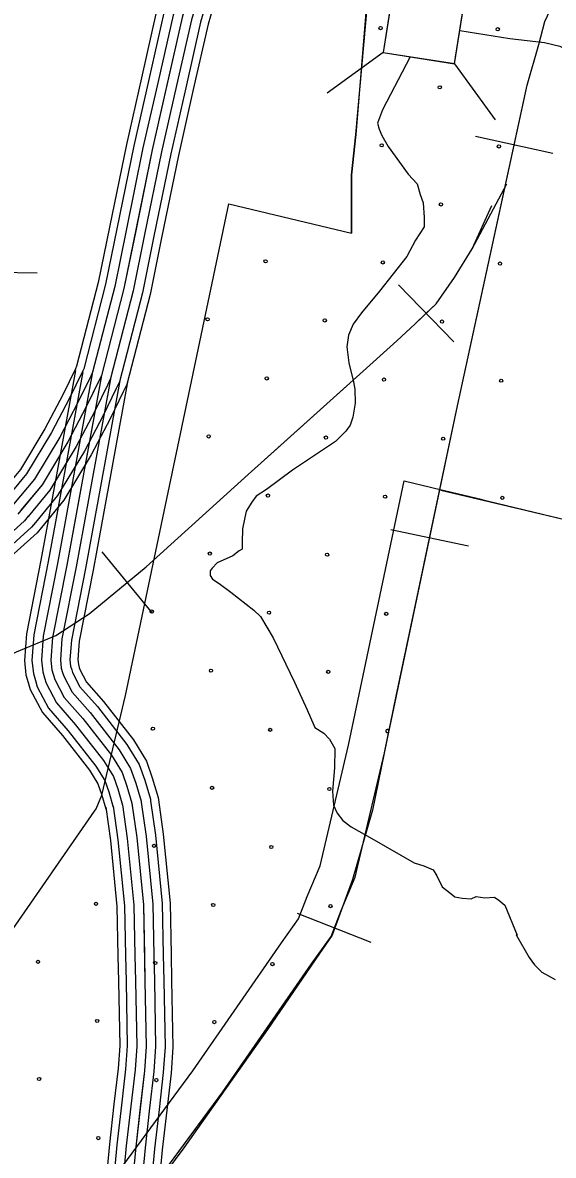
# Model space of a CAD drawing. Extents: x 1551132 to 1791609, y 378168 to 563823.
# Drawn here: x 1607771 to 1609512, y 433242 to 436961 of the extents above; entities that cross this region are included whole.
import ezdxf

# ---------------------------------------------------------------- set-up
doc = ezdxf.new("R2010")
doc.units = 0
for name, color, linetype in [('DESIGN - CONTOURS - Intermediate with optional Text', 7, 'Continuous'), ('DESIGN - EROSION CONTROL - Devices', 7, 'Continuous'), ('DESIGN - SCRATCH - User 1', 7, 'Continuous'), ('DESIGN - TRAFFIC CONTROL PERMANENT - Signalization', 7, 'Continuous'), ('DESIGN - TRANSPORTATION - Shoulder Lines', 7, 'Continuous'), ('DESIGN - TRANSPORTATION - Text', 7, 'Continuous'), ('SURVEY - CONTROL with Text', 7, 'Continuous'), ('SURVEY - DRAINAGE - Area Shapes', 7, 'Continuous'), ('SURVEY - DRAINAGE - Storm Sewer', 7, 'Continuous'), ('SURVEY - VEGETATION - Features with Text', 7, 'Continuous')]:
    doc.layers.add(name, color=color, linetype=linetype)

msp = doc.modelspace()

# ---------------------------------------------------------------- linework, layer by layer
at = {"layer": 'DESIGN - CONTOURS - Intermediate with optional Text'}
for p, q in [((1609510.831, 436531.206), (1609256.779, 436586.466)), ((1609233.478, 435241.572), (1608979.051, 435295.073)), ((1608914.827, 433940.713), (1608672.866, 434035.857))]:
    msp.add_line(p, q, dxfattribs=at)
for points in [[(1608090.52, 432991.871), (1608427.754, 433450.066), (1608718.656, 433870.811), (1608782.905, 433960.455), (1608816.637, 434046.249), (1608862.386, 434155.393), (1608957.959, 434563.012), (1609197.504, 435702.242), (1609426.65, 436755.828), (1609465.049, 436888.399), (1609484.79, 436964.309), (1609511.248, 437022.377), (1609553.897, 437115.021), (1609631.745, 437259.842), (1609711.81, 437383.87), (1609914.197, 437649.194), (1610239.515, 438105.698), (1610506.867, 438465.957), (1610646.581, 438676.429), (1610776.686, 438883.252), (1610854.418, 439043.464), (1610934.333, 439209.477), (1611087.471, 439530.352)], [(1609383.809, 436558.84), (1609426.65, 436755.828), (1609465.049, 436888.399), (1609484.79, 436964.309), (1609511.248, 437022.377), (1609553.897, 437115.021), (1609589.955, 437182.106)], [(1609243.537, 435913.898), (1609383.809, 436558.84)], [(1609106.265, 435268.323), (1609197.504, 435702.242), (1609243.537, 435913.898)], [(1608970.451, 434622.431), (1609106.265, 435268.323)], [(1608793.846, 433988.289), (1608816.637, 434046.249), (1608862.386, 434155.393), (1608957.959, 434563.012), (1608970.451, 434622.431)], [(1608422.838, 433443.391), (1608427.754, 433450.066), (1608718.656, 433870.811), (1608782.905, 433960.455), (1608793.846, 433988.289)], [(1608033.138, 432910.735), (1608090.52, 432991.871), (1608422.838, 433443.391)]]:
    msp.add_lwpolyline(points, dxfattribs=at)
at = {"layer": 'DESIGN - EROSION CONTROL - Devices'}
for centre in [(1608945.453, 436942.521), (1608945.453, 436942.521), (1609330.006, 436938.788), (1609330.006, 436938.788), (1609139.597, 436748.378), (1609139.597, 436748.378), (1608949.187, 436557.968), (1608949.187, 436557.968), (1609333.74, 436554.235), (1609333.74, 436554.235), (1609143.33, 436363.825), (1609143.33, 436363.825), (1608568.368, 436177.149), (1608568.368, 436177.149), (1608952.92, 436173.415), (1608952.92, 436173.415), (1609337.473, 436169.682), (1609337.473, 436169.682), (1608377.958, 435986.739), (1608377.958, 435986.739), (1608762.511, 435983.005), (1608762.511, 435983.005), (1609147.064, 435979.272), (1609147.064, 435979.272), (1608572.101, 435792.596), (1608572.101, 435792.596), (1608956.654, 435788.862), (1608956.654, 435788.862), (1609341.207, 435785.129), (1609341.207, 435785.129), (1608381.691, 435602.186), (1608381.691, 435602.186), (1608766.244, 435598.453), (1608766.244, 435598.453), (1609150.797, 435594.719), (1609150.797, 435594.719), (1608575.835, 435408.043), (1608575.835, 435408.043), (1608960.388, 435404.309), (1608960.388, 435404.309), (1609344.94, 435400.576), (1609344.94, 435400.576), (1608385.425, 435217.633), (1608385.425, 435217.633), (1608769.978, 435213.9), (1608769.978, 435213.9), (1608195.015, 435027.223), (1608195.015, 435027.223), (1608579.568, 435023.49), (1608579.568, 435023.49), (1608964.121, 435019.756), (1608964.121, 435019.756), (1608389.158, 434833.08), (1608389.158, 434833.08), (1608773.711, 434829.347), (1608773.711, 434829.347), (1608198.749, 434642.67), (1608198.749, 434642.67), (1608583.302, 434638.937), (1608583.302, 434638.937), (1608392.892, 434448.527), (1608392.892, 434448.527), (1608777.445, 434444.794), (1608777.445, 434444.794), (1608202.482, 434258.117), (1608202.482, 434258.117), (1608587.035, 434254.384), (1608587.035, 434254.384), (1608012.072, 434067.708), (1608012.072, 434067.708), (1608396.625, 434063.974), (1608396.625, 434063.974), (1608781.178, 434060.241), (1608781.178, 434060.241), (1607821.663, 433877.298), (1607821.663, 433877.298), (1608206.216, 433873.565), (1608206.216, 433873.565), (1608590.769, 433869.831), (1608590.769, 433869.831), (1608015.806, 433683.155), (1608015.806, 433683.155), (1608400.359, 433679.421), (1608400.359, 433679.421), (1607825.396, 433492.745), (1607825.396, 433492.745), (1608209.949, 433489.012), (1608209.949, 433489.012), (1608019.54, 433298.602), (1608019.54, 433298.602)]:
    msp.add_circle(centre, 5.28, dxfattribs=at)
msp.add_arc((1608967.855, 434635.203), 5.28, 21.851025, 314.824211, dxfattribs=at)
at = {"layer": 'DESIGN - SCRATCH - User 1'}
for points in [[(1608850.371, 436269.282), (1608850.296, 436460.487), (1608864.305, 436593.182), (1608903.262, 437033.035), (1608978.094, 437016.085), (1608954.094, 436862.106), (1609188.48, 436826.789), (1609225.188, 437061.295), (1608990.802, 437096.612), (1608978.094, 437020.327), (1608901.846, 437036.569), (1608942.77, 437555.249)], [(1604549.284, 428309.087), (1604955.858, 428708.106), (1605091.022, 428860.202), (1605141.095, 428916.912), (1605159.328, 428951.13), (1605283.792, 429165.744), (1605432.747, 429460.427), (1605973.835, 430624.982), (1606860.091, 432528.108), (1607060.228, 432950.661), (1607156.917, 433158.708), (1607263.565, 433329.871), (1607384.712, 433501.167), (1607719.196, 433955.646), (1608006.982, 434371.865), (1608012.881, 434380.107), (1608031.631, 434424.842), (1608108.329, 434751.942), (1608447.747, 436366.168)], [(1608447.747, 436366.168), (1608850.371, 436269.282)], [(1609748.841, 435281.657), (1609142.806, 435425.027)], [(1609118.714, 435333.449), (1608995.85, 434749.059), (1608918.752, 434375.532), (1608853.703, 434147.801), (1608786.246, 433964.655), (1608745.289, 433904.412), (1608574.235, 433654.988), (1608299.591, 433267.003), (1607993.623, 432853.709), (1607933.391, 432754.906), (1607887.617, 432660.929), (1607540.691, 431922.309), (1606822.749, 430394.477), (1606514.372, 429712.492), (1606292.727, 429248.596), (1606109.623, 428873.862), (1605955.434, 428584.687), (1605856.662, 428408.766), (1605668.749, 428201.519), (1605394.097, 427920.769), (1605104.995, 427629.178)]]:
    msp.add_lwpolyline(points, dxfattribs=at)
at = {"layer": 'DESIGN - TRAFFIC CONTROL PERMANENT - Signalization'}
msp.add_line((1607591.092, 436143.42), (1607819.151, 436139.45), dxfattribs=at)
at = {"layer": 'DESIGN - TRANSPORTATION - Shoulder Lines'}
for p, q in [((1609185.305, 435912.823), (1609004.743, 436099.903)), ((1608197.194, 435022.366), (1608031.948, 435223.104))]:
    msp.add_line(p, q, dxfattribs=at)
for points in [[(1609095.024, 436006.359), (1609127.431, 436037.643), (1609187.697, 436123.57), (1609245.995, 436217.523), (1609359.368, 436431.67)], [(1606263.431, 434490.717), (1606402.336, 434495.159), (1606532.058, 434527.093), (1607076.712, 434683.206), (1607461.178, 434791.884), (1607637.374, 434839.269), (1607751.58, 434894.92), (1607879.785, 434948.505), (1607990.032, 435020.207), (1608176.553, 435173.761), (1608511.562, 435477.011), (1608866.629, 435796.211), (1608999.026, 435915.923), (1609059.208, 435971.791), (1609127.431, 436037.643), (1609187.697, 436123.57), (1609245.995, 436217.523), (1609310.852, 436360.31)], [(1608606.635, 435562.48), (1608866.629, 435796.211), (1608999.026, 435915.923), (1609059.208, 435971.791), (1609095.024, 436006.359)], [(1608114.571, 435122.735), (1608176.553, 435173.761), (1608511.562, 435477.011), (1608606.635, 435562.48)], [(1607539.676, 434812.993), (1607637.374, 434839.269), (1607751.58, 434894.92), (1607879.785, 434948.505), (1607990.032, 435020.207), (1608114.571, 435122.735)]]:
    msp.add_lwpolyline(points, dxfattribs=at)
at = {"layer": 'DESIGN - TRANSPORTATION - Text'}
for points in [[(1609042.709, 436848.122), (1608952.019, 436674.618), (1608935.578, 436630.7), (1608941.386, 436610.599), (1608949.194, 436590.474), (1608970.852, 436554.173), (1609036.017, 436463.312), (1609065.716, 436430.936), (1609075.391, 436396.769), (1609085.124, 436368.61), (1609088.657, 436320.475), (1609088.366, 436290.416), (1609059.916, 436246.623), (1609031.375, 436192.805), (1608942.202, 436079.494), (1608883.47, 436007.95), (1608855.079, 435970.166), (1608840.721, 435934.24), (1608834.346, 435896.231), (1608841.838, 435844.046), (1608857.246, 435781.753), (1608861.012, 435757.669), (1608862.562, 435711.551), (1608854.104, 435665.55)], [(1608854.104, 435665.55), (1608845.846, 435639.582), (1608831.646, 435619.682), (1608797.289, 435585.972), (1608656.267, 435491.228), (1608571.594, 435427.977), (1608537.361, 435406.284), (1608523.153, 435386.392), (1608504.854, 435356.516), (1608492.279, 435298.531), (1608491.846, 435254.439), (1608491.629, 435232.396), (1608481.571, 435226.488), (1608461.396, 435210.662), (1608409.131, 435187.153), (1608392.948, 435169.286), (1608386.865, 435161.336), (1608386.181, 435145.211), (1608394.598, 435133.194), (1608416.472, 435118.943), (1608454.222, 435090.493), (1608529.703, 435031.591), (1608551.519, 435011.324), (1608592.86, 434940.747), (1608663.491, 434795.718), (1608704.64, 434705.108), (1608726.165, 434654.781), (1608730.09, 434646.723), (1608759.931, 434628.381), (1608777.747, 434608.155), (1608795.463, 434577.904), (1608794.838, 434513.778), (1608788.088, 434437.692), (1608791.638, 434391.558), (1608803.396, 434365.382), (1608821.171, 434341.148), (1608848.987, 434320.823), (1608916.66, 434282.047), (1609055.982, 434202.436), (1609087.898, 434192.086), (1609117.805, 434179.752), (1609129.613, 434159.594), (1609147.271, 434123.334), (1609171.112, 434105.051), (1609188.987, 434090.834), (1609212.961, 434086.575), (1609242.961, 434084.267), (1609259.044, 434092.117), (1609287.026, 434087.817), (1609319.059, 434089.484), (1609332.975, 434079.325), (1609352.825, 434063.083), (1609393.89, 433964.455), (1609389.907, 433966.505), (1609433.215, 433891.903), (1609450.989, 433867.67), (1609474.772, 433843.369), (1609518.562, 433818.868)]]:
    msp.add_lwpolyline(points, dxfattribs=at)
at = {"layer": 'SURVEY - CONTROL with Text'}
for points in [[(1609424.293, 439416.123), (1609362.203, 439309.137), (1609226.081, 439099.39), (1608972.337, 438705.588), (1608734.5, 438305.469), (1608680.101, 438182.299), (1608633.636, 438054.962), (1608542.396, 437784.238), (1608423.274, 437415.878), (1608294.81, 436977.567), (1608196.437, 436542.68), (1608103.697, 436087.643), (1608030.199, 435802.553), (1607980.183, 435699.333), (1607919.943, 435584.289), (1607835.186, 435443.676), (1607755.263, 435347.049)], [(1608289.643, 437268.241), (1608210.828, 436999.351), (1608161.129, 436779.662)], [(1608313.36, 437261.291), (1608234.77, 436993.142), (1608185.237, 436774.212)], [(1608343.109, 437252.566), (1608264.785, 436985.359), (1608215.478, 436767.37)], [(1608372.858, 437243.849), (1608294.81, 436977.567), (1608245.711, 436760.528)], [(1608402.607, 437235.132), (1608324.834, 436969.775), (1608275.943, 436753.686)], [(1608432.357, 437226.407), (1608354.85, 436961.992), (1608306.184, 436746.844)], [(1608457.031, 437219.173), (1608379.758, 436955.533), (1608331.267, 436741.169)], [(1608161.138, 436779.678), (1608111.655, 436560.906), (1608056.223, 436288.924)], [(1608185.246, 436774.228), (1608135.822, 436555.714), (1608080.439, 436283.99)], [(1608215.486, 436767.386), (1608166.129, 436549.197), (1608110.814, 436277.798)], [(1608245.719, 436760.545), (1608196.437, 436542.68), (1608141.188, 436271.607)], [(1608275.952, 436753.703), (1608226.744, 436536.164), (1608171.562, 436265.415)], [(1608306.193, 436746.861), (1608257.052, 436529.647), (1608201.936, 436259.223)], [(1608331.275, 436741.194), (1608282.193, 436524.238), (1608227.136, 436254.09)], [(1608056.232, 436288.94), (1608019.174, 436107.144), (1607948.392, 435832.578), (1607944.384, 435824.311)], [(1608080.448, 436284.007), (1608043.265, 436101.585), (1607971.708, 435824.02), (1607966.625, 435813.536)], [(1608110.822, 436277.815), (1608073.481, 436094.61), (1608000.949, 435813.286), (1607994.524, 435800.019)], [(1608141.196, 436271.623), (1608103.697, 436087.643), (1608030.199, 435802.553), (1608022.424, 435786.502)], [(1608171.571, 436265.432), (1608133.913, 436080.677), (1608059.448, 435791.819), (1608050.323, 435772.985)], [(1608201.945, 436259.24), (1608164.129, 436073.701), (1608088.689, 435781.085), (1608078.222, 435759.468)], [(1608227.144, 436254.106), (1608189.195, 436067.918), (1608112.955, 435772.185), (1608101.364, 435748.26)], [(1607944.384, 435824.328), (1607902.735, 435738.368), (1607844.336, 435626.823), (1607764.255, 435493.969), (1607698.839, 435414.884)], [(1607966.633, 435813.545), (1607924.809, 435727.242), (1607865.886, 435614.698), (1607784.471, 435479.636), (1607717.889, 435399.134)], [(1607994.524, 435800.028), (1607952.5, 435713.284), (1607892.91, 435599.497), (1607809.829, 435461.66), (1607741.772, 435379.375)], [(1607944.901, 435818.161), (1607854.919, 435326.323)], [(1608030.199, 435802.553), (1607916.234, 435179.62), (1607869.677, 434942.088), (1607864.26, 434868.061), (1607867.652, 434835.936), (1607877.052, 434803.693), (1607907.959, 434744.992), (1607968.699, 434675.69), (1608062.505, 434555.653), (1608097.463, 434498.869), (1608112.629, 434454.492), (1608129.579, 434398.066), (1608145.453, 434285.555), (1608167.269, 434064.724), (1608172.511, 433814.167), (1608176.435, 433599.703), (1608170.902, 433519.66), (1608142.119, 433269.761), (1608114.462, 432973.762)], [(1607969.208, 435813.711), (1607879.227, 435321.873)], [(1607999.708, 435808.128), (1607909.726, 435316.29)], [(1608030.199, 435802.553), (1607940.217, 435310.715)], [(1608022.424, 435786.511), (1607980.183, 435699.333), (1607919.943, 435584.289), (1607835.186, 435443.676), (1607765.663, 435359.616)], [(1608050.323, 435772.994), (1608007.866, 435685.383), (1607946.975, 435569.08), (1607860.544, 435425.693), (1607789.554, 435339.857)], [(1608060.69, 435796.978), (1607970.708, 435305.14)], [(1608091.189, 435791.394), (1608001.207, 435299.556)], [(1608116.48, 435786.769), (1608026.498, 435294.931)], [(1608078.214, 435759.477), (1608035.557, 435671.424), (1607974, 435553.879), (1607885.902, 435407.717), (1607813.437, 435320.098)], [(1608101.364, 435748.26), (1608058.523, 435659.849), (1607996.424, 435541.262), (1607906.935, 435392.8), (1607833.253, 435303.706)], [(1607789.554, 435339.874), (1607777.713, 435325.557), (1607642.482, 435203.337), (1607417.829, 435038.407), (1607395.038, 435021.79)], [(1607813.445, 435320.115), (1607800.17, 435304.064), (1607662.098, 435179.278), (1607436.137, 435013.382), (1607413.304, 434996.739)], [(1607854.919, 435326.332), (1607831.036, 435195.762), (1607783.579, 434953.639), (1607777.212, 434866.661), (1607782.229, 434819.11), (1607789.487, 434794.226)], [(1607879.227, 435321.89), (1607855.319, 435191.162), (1607808.12, 434950.347), (1607802.02, 434867.061), (1607806.578, 434823.902), (1607813.22, 434801.143)], [(1607909.726, 435316.307), (1607885.777, 435185.386), (1607838.894, 434946.213), (1607833.144, 434867.561), (1607837.119, 434829.919), (1607842.977, 434809.827)], [(1607833.261, 435303.723), (1607818.795, 435286.239), (1607678.373, 435159.327), (1607451.32, 434992.631), (1607428.446, 434975.956)], [(1607940.217, 435310.731), (1607916.234, 435179.62), (1607869.677, 434942.088), (1607864.26, 434868.061), (1607867.652, 434835.936), (1607872.735, 434818.51)], [(1607970.708, 435305.156), (1607946.692, 435173.853), (1607900.459, 434937.963), (1607895.376, 434868.561), (1607898.184, 434841.952), (1607902.493, 434827.194)], [(1608001.207, 435299.573), (1607977.149, 435168.078), (1607931.234, 434933.83), (1607926.5, 434869.061), (1607928.725, 434847.969), (1607932.25, 434835.877)], [(1608026.498, 435294.948), (1608002.416, 435163.294), (1607956.775, 434930.405), (1607952.316, 434869.478), (1607954.058, 434852.961), (1607956.941, 434843.077)], [(1607932.25, 434835.886), (1607934.825, 434827.052), (1607959.408, 434780.359), (1608016.473, 434715.241), (1608113.488, 434591.104), (1608153.887, 434525.478), (1608171.669, 434473.443), (1608190.336, 434411.3), (1608191.161, 434405.333)], [(1607956.933, 434843.077), (1607958.783, 434836.736), (1607980.749, 434795.026), (1608036.289, 434731.65), (1608134.629, 434605.813), (1608177.294, 434536.511), (1608196.161, 434481.301), (1608215.543, 434416.791), (1608216.635, 434408.841)], [(1607789.479, 434794.251), (1607796.253, 434771.025), (1607836.002, 434695.532), (1607901.876, 434620.363), (1607991.199, 434506.069), (1608018.54, 434461.659), (1608030.048, 434427.983), (1608044.597, 434379.557)], [(1607813.203, 434801.168), (1607819.278, 434780.334), (1607856.51, 434709.624), (1607920.925, 434636.139), (1608011.523, 434520.202), (1608041.039, 434472.259), (1608053.589, 434435.542), (1608068.822, 434384.832)], [(1607842.969, 434809.852), (1607848.169, 434792.018), (1607882.235, 434727.308), (1607944.808, 434655.914), (1608037.014, 434537.928), (1608069.247, 434485.568), (1608083.105, 434445.017), (1608099.196, 434391.449)], [(1607872.727, 434818.527), (1607877.052, 434803.693), (1607907.959, 434744.992), (1607968.699, 434675.69), (1608062.505, 434555.653), (1608097.463, 434498.869), (1608112.629, 434454.492), (1608129.579, 434398.066), (1608129.745, 434396.858)], [(1607902.484, 434827.202), (1607905.934, 434815.368), (1607933.684, 434762.675), (1607992.59, 434695.465), (1608087.996, 434573.379), (1608125.679, 434512.169), (1608142.153, 434463.968), (1608159.961, 434404.683), (1608160.453, 434401.091)], [(1608043.881, 434384.757), (1608059.339, 434275.229), (1608080.646, 434059.549), (1608084.038, 433897.261)], [(1608068.355, 434388.207), (1608083.88, 434278.171), (1608105.337, 434061.024), (1608108.754, 433897.778)], [(1608099.046, 434392.541), (1608114.671, 434281.863), (1608136.303, 434062.874), (1608139.745, 433898.428)], [(1608129.745, 434396.874), (1608145.453, 434285.555), (1608167.269, 434064.724), (1608170.736, 433899.078)], [(1608160.445, 434401.208), (1608176.236, 434289.246), (1608198.235, 434066.574), (1608201.727, 433899.728)], [(1608191.136, 434405.541), (1608207.027, 434292.938), (1608229.201, 434068.424), (1608232.718, 433900.378)], [(1608216.602, 434409.133), (1608232.56, 434295.997), (1608254.892, 434069.966), (1608258.434, 433900.911)], [(1608084.038, 433897.286), (1608085.813, 433812.467), (1608089.662, 433601.903), (1608084.529, 433527.618), (1608070.988, 433410.04)], [(1608108.754, 433897.803), (1608110.52, 433812.951), (1608114.395, 433601.278), (1608109.145, 433525.343), (1608095.546, 433407.207)], [(1608139.745, 433898.445), (1608141.52, 433813.559), (1608145.42, 433600.487), (1608140.028, 433522.501), (1608126.337, 433403.665)], [(1608170.736, 433899.095), (1608172.511, 433814.167), (1608176.435, 433599.703), (1608170.902, 433519.66), (1608157.136, 433400.115)], [(1608201.727, 433899.745), (1608203.502, 433814.776), (1608207.451, 433598.92), (1608201.776, 433516.818), (1608187.935, 433396.565)], [(1608232.718, 433900.386), (1608234.501, 433815.384), (1608238.476, 433598.128), (1608232.659, 433513.976), (1608218.726, 433393.023)], [(1608258.434, 433900.928), (1608260.209, 433815.884), (1608264.208, 433597.478), (1608258.267, 433511.609), (1608244.275, 433390.081)], [(1608070.988, 433410.057), (1608055.871, 433278.762), (1608028.197, 432982.662), (1608020.28, 432912.444)], [(1608095.546, 433407.223), (1608080.454, 433276.195), (1608052.788, 432980.12), (1608044.838, 432909.669)], [(1608126.337, 433403.682), (1608111.287, 433272.978), (1608083.621, 432976.945), (1608075.637, 432906.193)], [(1608157.136, 433400.131), (1608142.119, 433269.761), (1608114.462, 432973.762), (1608106.445, 432902.718)], [(1608187.935, 433396.581), (1608172.952, 433266.545), (1608145.302, 432970.579), (1608137.253, 432899.243)], [(1608218.726, 433393.04), (1608203.785, 433263.328), (1608176.135, 432967.403), (1608168.052, 432895.768)], [(1608244.275, 433390.09), (1608229.367, 433260.661), (1608201.718, 432964.762), (1608193.61, 432892.885)]]:
    msp.add_lwpolyline(points, dxfattribs=at)
at = {"layer": 'SURVEY - DRAINAGE - Area Shapes'}
for points in [[(1609205.613, 436934.741), (1609369.526, 436908.232), (1609483.632, 436895.282), (1609533.631, 436882.849), (1609567.563, 436866.54), (1609597.471, 436846.248), (1609613.379, 436830.081), (1609627.145, 436795.88), (1609632.87, 436757.737), (1609625.262, 436693.652)], [(1609205.613, 436934.741), (1609369.526, 436908.232), (1609483.632, 436895.282), (1609533.631, 436882.849), (1609567.563, 436866.54), (1609597.471, 436846.248), (1609613.379, 436830.081), (1609627.145, 436795.88), (1609632.87, 436757.737), (1609624.312, 436685.627), (1609611.079, 436523.322), (1609607.929, 436493.472)]]:
    msp.add_lwpolyline(points, dxfattribs=at)
at = {"layer": 'SURVEY - DRAINAGE - Storm Sewer'}
for p, q in [((1608953.602, 436862.23), (1608769.846, 436728.725)), ((1609188.245, 436825.077), (1609321.749, 436641.33))]:
    msp.add_line(p, q, dxfattribs=at)
msp.add_lwpolyline([(1609188.245, 436825.077), (1609225.414, 437059.729), (1608990.746, 437096.898), (1608953.602, 436862.23)], close=True, dxfattribs=at)
at = {"layer": 'SURVEY - VEGETATION - Features with Text'}
for points in [[(1608942.77, 437555.249), (1608864.305, 436593.182), (1608850.296, 436460.487), (1608850.371, 436269.282)], [(1604549.284, 428309.087), (1604955.858, 428708.106), (1605091.022, 428860.202), (1605141.095, 428916.912), (1605159.328, 428951.13), (1605283.792, 429165.744), (1605432.747, 429460.427), (1605973.835, 430624.982), (1606860.091, 432528.108), (1607060.228, 432950.661), (1607156.917, 433158.708), (1607263.565, 433329.871), (1607384.712, 433501.167), (1607719.196, 433955.646), (1608006.982, 434371.865), (1608012.881, 434380.107), (1608031.631, 434424.842), (1608108.329, 434751.942), (1608447.747, 436366.168)], [(1608447.747, 436366.168), (1608850.371, 436269.282)], [(1604906.75, 427605.794), (1605168.944, 427866.385), (1605499.437, 428190.735), (1605652.391, 428362.848), (1605761.564, 428486.476), (1605814.871, 428586.529), (1605943.385, 428808.126), (1606107.665, 429133.135), (1606653.844, 430308.641), (1607538.925, 432209.25), (1607739.195, 432632.069), (1607817.702, 432800.999), (1607888.517, 432914.652), (1607992.931, 433062.289), (1608329.782, 433519.976), (1608620.25, 433940.096), (1608676.382, 434018.415), (1608705.132, 434091.533), (1608747.514, 434192.653), (1608840.479, 434589.138), (1609022.833, 435456.361)], [(1609022.833, 435456.361), (1609748.841, 435281.657)], [(1609137.172, 435428.852), (1609279.502, 435394.601)], [(1609425.332, 435359.5), (1609682.001, 435297.74)]]:
    msp.add_lwpolyline(points, dxfattribs=at)

doc.saveas('drawing.dxf')
